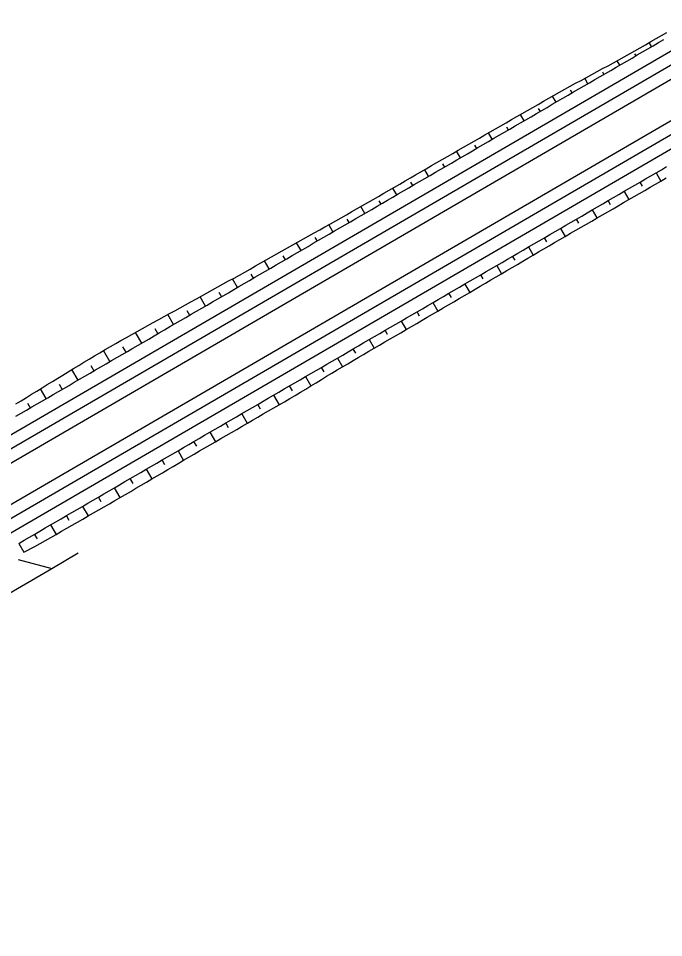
# Model space of a CAD drawing. Extents: x 6503541 to 6503743, y 5888004 to 5888145.
# Drawn here: x 6503577.133 to 6503578.394, y 5888025.739 to 5888027.534 of the extents above; entities that cross this region are included whole.
import ezdxf

# ---------------------------------------------------------------- set-up
doc = ezdxf.new("R2010")
doc.units = 0
doc.layers.add('12', color=7, linetype='Continuous')

msp = doc.modelspace()

# ---------------------------------------------------------------- linework, layer by layer
at = {"layer": '12'}
for p, q in [((6503577.0222, 5888026.665), (6503581.2455, 5888029.12)), ((6503569.2748, 5888022.1337), (6503581.2576, 5888029.0992)), ((6503569.2869, 5888022.113), (6503581.2696, 5888029.0785)), ((6503569.3219, 5888022.0528), (6503581.3046, 5888029.0183)), ((6503569.3339, 5888022.0321), (6503581.3167, 5888028.9976)), ((6503577.1061, 5888026.5222), (6503581.3287, 5888028.9768)), ((6503578.3703, 5888027.4786), (6503578.3657, 5888027.4866)), ((6503578.3368, 5888027.4647), (6503578.3392, 5888027.4605)), ((6503578.3081, 5888027.4424), (6503578.303, 5888027.4511)), ((6503578.2742, 5888027.4291), (6503578.2769, 5888027.4243)), ((6503578.2458, 5888027.4062), (6503578.2398, 5888027.4167)), ((6503578.2114, 5888027.3939), (6503578.2147, 5888027.3882)), ((6503578.1836, 5888027.3701), (6503578.1767, 5888027.382)), ((6503578.1489, 5888027.358), (6503578.1525, 5888027.352)), ((6503578.1213, 5888027.3339), (6503578.1142, 5888027.3461)), ((6503578.0866, 5888027.322), (6503578.0902, 5888027.3158)), ((6503578.0591, 5888027.2977), (6503578.0518, 5888027.3102)), ((6503578.0243, 5888027.286), (6503578.028, 5888027.2796)), ((6503577.9968, 5888027.2615), (6503577.9894, 5888027.2743)), ((6503577.962, 5888027.2499), (6503577.9657, 5888027.2434)), ((6503577.9346, 5888027.2253), (6503577.927, 5888027.2383)), ((6503578.3789, 5888027.2321), (6503578.3883, 5888027.216)), ((6503577.8996, 5888027.2138), (6503577.9035, 5888027.2072)), ((6503578.3525, 5888027.2059), (6503578.3478, 5888027.214)), ((6503577.8723, 5888027.1891), (6503577.8646, 5888027.2024)), ((6503578.3167, 5888027.1959), (6503578.3261, 5888027.1798)), ((6503577.8373, 5888027.1777), (6503577.8412, 5888027.1711)), ((6503578.2902, 5888027.1699), (6503578.2856, 5888027.1779)), ((6503577.8101, 5888027.153), (6503577.8023, 5888027.1664)), ((6503578.2544, 5888027.1598), (6503578.2636, 5888027.144)), ((6503577.775, 5888027.1418), (6503577.779, 5888027.1349)), ((6503578.2279, 5888027.1339), (6503578.2233, 5888027.1417)), ((6503577.7478, 5888027.1168), (6503577.7396, 5888027.131)), ((6503578.1922, 5888027.1236), (6503578.2013, 5888027.108)), ((6503577.7125, 5888027.106), (6503577.7167, 5888027.0987)), ((6503578.1656, 5888027.0976), (6503578.1611, 5888027.1055)), ((6503577.6856, 5888027.0806), (6503577.6769, 5888027.0956)), ((6503578.1299, 5888027.0874), (6503578.1391, 5888027.0716)), ((6503577.65, 5888027.0702), (6503577.6545, 5888027.0625)), ((6503578.1035, 5888027.0613), (6503578.0988, 5888027.0693)), ((6503577.6233, 5888027.0444), (6503577.6142, 5888027.0602)), ((6503578.0677, 5888027.0512), (6503578.0771, 5888027.0351)), ((6503577.5611, 5888027.0082), (6503577.5514, 5888027.0249)), ((6503577.5875, 5888027.0344), (6503577.5922, 5888027.0263)), ((6503578.0413, 5888027.025), (6503578.0366, 5888027.0331)), ((6503578.0054, 5888027.015), (6503578.015, 5888026.9986)), ((6503577.4989, 5888026.972), (6503577.4883, 5888026.9901)), ((6503577.5249, 5888026.9988), (6503577.53, 5888026.9901)), ((6503577.9791, 5888026.9887), (6503577.9743, 5888026.9969)), ((6503577.9432, 5888026.9788), (6503577.9529, 5888026.9622)), ((6503577.4366, 5888026.9359), (6503577.4253, 5888026.9554)), ((6503577.4623, 5888026.9634), (6503577.4677, 5888026.954)), ((6503577.9169, 5888026.9524), (6503577.9121, 5888026.9607)), ((6503577.881, 5888026.9427), (6503577.8907, 5888026.9259)), ((6503577.3744, 5888026.8997), (6503577.3622, 5888026.9206)), ((6503577.3996, 5888026.9279), (6503577.4055, 5888026.9178)), ((6503577.8547, 5888026.9162), (6503577.8498, 5888026.9246)), ((6503577.8187, 5888026.9065), (6503577.8285, 5888026.8896)), ((6503577.3121, 5888026.8635), (6503577.2996, 5888026.885)), ((6503577.337, 5888026.8924), (6503577.3432, 5888026.8816)), ((6503577.7925, 5888026.8799), (6503577.7876, 5888026.8884)), ((6503577.7565, 5888026.8703), (6503577.7663, 5888026.8533)), ((6503577.2499, 5888026.8273), (6503577.2379, 5888026.8479)), ((6503577.2748, 5888026.856), (6503577.281, 5888026.8454)), ((6503577.7304, 5888026.8435), (6503577.7253, 5888026.8522)), ((6503577.6942, 5888026.8341), (6503577.7047, 5888026.816)), ((6503577.1876, 5888026.7911), (6503577.1764, 5888026.8104)), ((6503577.2129, 5888026.8192), (6503577.2187, 5888026.8092)), ((6503577.6686, 5888026.8066), (6503577.6631, 5888026.816)), ((6503577.632, 5888026.7979), (6503577.6429, 5888026.7792)), ((6503577.1511, 5888026.7823), (6503577.1565, 5888026.773)), ((6503577.6063, 5888026.7705), (6503577.6008, 5888026.7798)), ((6503577.5697, 5888026.7617), (6503577.5805, 5888026.7431)), ((6503577.544, 5888026.7344), (6503577.5386, 5888026.7436)), ((6503577.5075, 5888026.7256), (6503577.5182, 5888026.707)), ((6503577.4818, 5888026.6982), (6503577.4763, 5888026.7075)), ((6503577.4452, 5888026.6894), (6503577.4561, 5888026.6706)), ((6503577.4196, 5888026.6619), (6503577.4141, 5888026.6713)), ((6503577.383, 5888026.6532), (6503577.394, 5888026.6342)), ((6503577.3574, 5888026.6255), (6503577.3519, 5888026.6351)), ((6503577.3207, 5888026.617), (6503577.3318, 5888026.5979)), ((6503577.2951, 5888026.5894), (6503577.2896, 5888026.5989)), ((6503577.2585, 5888026.5808), (6503577.2694, 5888026.562)), ((6503577.2328, 5888026.5534), (6503577.2274, 5888026.5627)), ((6503577.1962, 5888026.5446), (6503577.207, 5888026.526)), ((6503577.1704, 5888026.5174), (6503577.1651, 5888026.5265)), ((6503577.134, 5888026.5084), (6503577.1441, 5888026.4911)), ((6503577.1985, 5888026.4596), (6503577.2503, 5888026.4898)), ((6503577.1327, 5888026.4768), (6503577.1985, 5888026.4596)), ((6503577.0223, 5888026.3567), (6503577.1985, 5888026.4596))]:
    msp.add_line(p, q, dxfattribs=at)
for points in [[(6503577.1284, 5888026.7808), (6503577.1386, 5888026.7871), (6503577.1489, 5888026.7934), (6503577.1591, 5888026.7997), (6503577.1693, 5888026.806), (6503577.1795, 5888026.8123), (6503577.1898, 5888026.8186), (6503577.2, 5888026.8248), (6503577.2103, 5888026.8311), (6503577.2205, 5888026.8373), (6503577.2308, 5888026.8435), (6503577.241, 5888026.8498), (6503577.2512, 5888026.856), (6503577.2615, 5888026.8623), (6503577.2717, 5888026.8685), (6503577.2821, 5888026.8747), (6503577.2924, 5888026.8807), (6503577.3028, 5888026.8868), (6503577.3131, 5888026.8929), (6503577.3235, 5888026.8989), (6503577.3338, 5888026.905), (6503577.3443, 5888026.9108), (6503577.3549, 5888026.9166), (6503577.3654, 5888026.9224), (6503577.3759, 5888026.9282), (6503577.3864, 5888026.934), (6503577.3969, 5888026.9398), (6503577.4074, 5888026.9455), (6503577.4179, 5888026.9513), (6503577.4284, 5888026.9571), (6503577.439, 5888026.9629), (6503577.4495, 5888026.9687), (6503577.46, 5888026.9745), (6503577.4705, 5888026.9803), (6503577.481, 5888026.9861), (6503577.4915, 5888026.9919), (6503577.502, 5888026.9977), (6503577.5125, 5888027.0035), (6503577.5231, 5888027.0093), (6503577.5336, 5888027.0151), (6503577.5441, 5888027.0209), (6503577.5546, 5888027.0267), (6503577.5651, 5888027.0325), (6503577.5755, 5888027.0384), (6503577.586, 5888027.0443), (6503577.5964, 5888027.0502), (6503577.6069, 5888027.0561), (6503577.6173, 5888027.062), (6503577.6278, 5888027.0679), (6503577.6382, 5888027.0738), (6503577.6487, 5888027.0797), (6503577.6591, 5888027.0856), (6503577.6696, 5888027.0915), (6503577.6801, 5888027.0974), (6503577.6905, 5888027.1033), (6503577.701, 5888027.1092), (6503577.7114, 5888027.1151), (6503577.7219, 5888027.121), (6503577.7323, 5888027.1269), (6503577.7428, 5888027.1327), (6503577.7532, 5888027.1386), (6503577.7637, 5888027.1445), (6503577.7741, 5888027.1504), (6503577.7846, 5888027.1563), (6503577.795, 5888027.1622), (6503577.8055, 5888027.1682), (6503577.8158, 5888027.1742), (6503577.8262, 5888027.1802), (6503577.8366, 5888027.1862), (6503577.847, 5888027.1922), (6503577.8574, 5888027.1982), (6503577.8678, 5888027.2042), (6503577.8782, 5888027.2102), (6503577.8886, 5888027.2162), (6503577.899, 5888027.2222), (6503577.9094, 5888027.2282), (6503577.9198, 5888027.2342), (6503577.9302, 5888027.2402), (6503577.9406, 5888027.2462), (6503577.951, 5888027.2522), (6503577.9614, 5888027.2581), (6503577.9717, 5888027.2641), (6503577.9821, 5888027.2701), (6503577.9925, 5888027.2761), (6503578.0029, 5888027.2821), (6503578.0133, 5888027.2881), (6503578.0237, 5888027.2941), (6503578.0341, 5888027.3001), (6503578.0445, 5888027.3061), (6503578.0549, 5888027.312), (6503578.0654, 5888027.318), (6503578.0758, 5888027.324), (6503578.0862, 5888027.33), (6503578.0966, 5888027.336), (6503578.107, 5888027.3419), (6503578.1174, 5888027.3479), (6503578.1278, 5888027.3539), (6503578.1382, 5888027.3599), (6503578.1486, 5888027.3658), (6503578.159, 5888027.3718), (6503578.1694, 5888027.3778), (6503578.1798, 5888027.3838), (6503578.1902, 5888027.3897), (6503578.2007, 5888027.3956), (6503578.2113, 5888027.4013), (6503578.2218, 5888027.407), (6503578.2324, 5888027.4127), (6503578.243, 5888027.4184), (6503578.2535, 5888027.4241), (6503578.2641, 5888027.4298), (6503578.2746, 5888027.4356), (6503578.2852, 5888027.4413), (6503578.2957, 5888027.447), (6503578.3062, 5888027.4529), (6503578.3166, 5888027.4588), (6503578.3271, 5888027.4647), (6503578.3375, 5888027.4706), (6503578.348, 5888027.4765), (6503578.3584, 5888027.4824), (6503578.3689, 5888027.4883), (6503578.3793, 5888027.4943), (6503578.3898, 5888027.5002), (6503578.4002, 5888027.5061)], [(6503577.1285, 5888026.7568), (6503577.1389, 5888026.7628), (6503577.1493, 5888026.7688), (6503577.1596, 5888026.7749), (6503577.17, 5888026.7809), (6503577.1804, 5888026.7869), (6503577.1908, 5888026.793), (6503577.2011, 5888026.799), (6503577.2115, 5888026.805), (6503577.2219, 5888026.811), (6503577.2323, 5888026.8171), (6503577.2426, 5888026.8231), (6503577.253, 5888026.8291), (6503577.2634, 5888026.8352), (6503577.2738, 5888026.8412), (6503577.2841, 5888026.8472), (6503577.2945, 5888026.8533), (6503577.3049, 5888026.8593), (6503577.3153, 5888026.8653), (6503577.3256, 5888026.8713), (6503577.336, 5888026.8774), (6503577.3464, 5888026.8834), (6503577.3568, 5888026.8894), (6503577.3671, 5888026.8955), (6503577.3775, 5888026.9015), (6503577.3879, 5888026.9075), (6503577.3983, 5888026.9136), (6503577.4086, 5888026.9196), (6503577.419, 5888026.9256), (6503577.4294, 5888026.9317), (6503577.4398, 5888026.9377), (6503577.4501, 5888026.9437), (6503577.4605, 5888026.9497), (6503577.4709, 5888026.9558), (6503577.4812, 5888026.9618), (6503577.4916, 5888026.9678), (6503577.502, 5888026.9739), (6503577.5124, 5888026.9799), (6503577.5227, 5888026.9859), (6503577.5331, 5888026.992), (6503577.5435, 5888026.998), (6503577.5539, 5888027.004), (6503577.5642, 5888027.0101), (6503577.5746, 5888027.0161), (6503577.585, 5888027.0221), (6503577.5954, 5888027.0281), (6503577.6057, 5888027.0342), (6503577.6161, 5888027.0402), (6503577.6265, 5888027.0462), (6503577.6369, 5888027.0523), (6503577.6472, 5888027.0583), (6503577.6576, 5888027.0643), (6503577.668, 5888027.0704), (6503577.6784, 5888027.0764), (6503577.6887, 5888027.0824), (6503577.6991, 5888027.0885), (6503577.7095, 5888027.0945), (6503577.7199, 5888027.1005), (6503577.7302, 5888027.1065), (6503577.7406, 5888027.1126), (6503577.751, 5888027.1186), (6503577.7614, 5888027.1246), (6503577.7717, 5888027.1307), (6503577.7821, 5888027.1367), (6503577.7925, 5888027.1427), (6503577.8029, 5888027.1488), (6503577.8132, 5888027.1548), (6503577.8236, 5888027.1608), (6503577.834, 5888027.1669), (6503577.8444, 5888027.1729), (6503577.8547, 5888027.1789), (6503577.8651, 5888027.1849), (6503577.8755, 5888027.191), (6503577.8859, 5888027.197), (6503577.8962, 5888027.203), (6503577.9066, 5888027.2091), (6503577.917, 5888027.2151), (6503577.9274, 5888027.2211), (6503577.9377, 5888027.2272), (6503577.9481, 5888027.2332), (6503577.9585, 5888027.2392), (6503577.9689, 5888027.2452), (6503577.9792, 5888027.2513), (6503577.9896, 5888027.2573), (6503578, 5888027.2633), (6503578.0104, 5888027.2694), (6503578.0207, 5888027.2754), (6503578.0311, 5888027.2814), (6503578.0415, 5888027.2875), (6503578.0518, 5888027.2935), (6503578.0622, 5888027.2995), (6503578.0726, 5888027.3056), (6503578.083, 5888027.3116), (6503578.0933, 5888027.3176), (6503578.1037, 5888027.3236), (6503578.1141, 5888027.3297), (6503578.1245, 5888027.3357), (6503578.1348, 5888027.3417), (6503578.1452, 5888027.3478), (6503578.1556, 5888027.3538), (6503578.166, 5888027.3598), (6503578.1763, 5888027.3659), (6503578.1867, 5888027.3719), (6503578.1971, 5888027.3779), (6503578.2075, 5888027.384), (6503578.2178, 5888027.39), (6503578.2282, 5888027.396), (6503578.2386, 5888027.402), (6503578.249, 5888027.4081), (6503578.2593, 5888027.4141), (6503578.2697, 5888027.4201), (6503578.2801, 5888027.4262), (6503578.2905, 5888027.4322), (6503578.3008, 5888027.4382), (6503578.3112, 5888027.4443), (6503578.3216, 5888027.4503), (6503578.332, 5888027.4563), (6503578.3423, 5888027.4624), (6503578.3527, 5888027.4684), (6503578.3631, 5888027.4744), (6503578.3735, 5888027.4804), (6503578.3838, 5888027.4865), (6503578.3942, 5888027.4925)], [(6503577.134, 5888026.5084), (6503577.134, 5888026.5085), (6503577.1444, 5888026.5145), (6503577.1548, 5888026.5205), (6503577.1652, 5888026.5266), (6503577.1755, 5888026.5326), (6503577.1859, 5888026.5386), (6503577.1963, 5888026.5447), (6503577.2067, 5888026.5507), (6503577.217, 5888026.5567), (6503577.2274, 5888026.5628), (6503577.2378, 5888026.5688), (6503577.2482, 5888026.5748), (6503577.2585, 5888026.5808), (6503577.2689, 5888026.5869), (6503577.2793, 5888026.5929), (6503577.2897, 5888026.5989), (6503577.3, 5888026.605), (6503577.3104, 5888026.611), (6503577.3208, 5888026.617), (6503577.3312, 5888026.6231), (6503577.3415, 5888026.6291), (6503577.3519, 5888026.6351), (6503577.3623, 5888026.6412), (6503577.3727, 5888026.6472), (6503577.383, 5888026.6532), (6503577.3934, 5888026.6592), (6503577.4038, 5888026.6653), (6503577.4142, 5888026.6713), (6503577.4245, 5888026.6773), (6503577.4349, 5888026.6834), (6503577.4453, 5888026.6894), (6503577.4557, 5888026.6954), (6503577.466, 5888026.7015), (6503577.4764, 5888026.7075), (6503577.4868, 5888026.7135), (6503577.4971, 5888026.7196), (6503577.5075, 5888026.7256), (6503577.5179, 5888026.7316), (6503577.5283, 5888026.7376), (6503577.5386, 5888026.7437), (6503577.549, 5888026.7497), (6503577.5594, 5888026.7557), (6503577.5698, 5888026.7618), (6503577.5801, 5888026.7678), (6503577.5905, 5888026.7738), (6503577.6009, 5888026.7799), (6503577.6113, 5888026.7859), (6503577.6216, 5888026.7919), (6503577.632, 5888026.798), (6503577.6424, 5888026.804), (6503577.6528, 5888026.81), (6503577.6631, 5888026.816), (6503577.6735, 5888026.8221), (6503577.6839, 5888026.8281), (6503577.6943, 5888026.8341), (6503577.7046, 5888026.8402), (6503577.715, 5888026.8462), (6503577.7254, 5888026.8522), (6503577.7358, 5888026.8583), (6503577.7461, 5888026.8643), (6503577.7565, 5888026.8703), (6503577.7669, 5888026.8763), (6503577.7773, 5888026.8824), (6503577.7876, 5888026.8884), (6503577.798, 5888026.8944), (6503577.8084, 5888026.9005), (6503577.8188, 5888026.9065), (6503577.8291, 5888026.9125), (6503577.8395, 5888026.9186), (6503577.8499, 5888026.9246), (6503577.8603, 5888026.9306), (6503577.8706, 5888026.9367), (6503577.881, 5888026.9427), (6503577.8914, 5888026.9487), (6503577.9018, 5888026.9547), (6503577.9121, 5888026.9608), (6503577.9225, 5888026.9668), (6503577.9329, 5888026.9728), (6503577.9433, 5888026.9789), (6503577.9536, 5888026.9849), (6503577.964, 5888026.9909), (6503577.9744, 5888026.997), (6503577.9848, 5888027.003), (6503577.9951, 5888027.009), (6503578.0055, 5888027.0151), (6503578.0159, 5888027.0211), (6503578.0263, 5888027.0271), (6503578.0366, 5888027.0331), (6503578.047, 5888027.0392), (6503578.0574, 5888027.0452), (6503578.0677, 5888027.0512), (6503578.0781, 5888027.0573), (6503578.0885, 5888027.0633), (6503578.0989, 5888027.0693), (6503578.1092, 5888027.0754), (6503578.1196, 5888027.0814), (6503578.13, 5888027.0874), (6503578.1404, 5888027.0935), (6503578.1507, 5888027.0995), (6503578.1611, 5888027.1055), (6503578.1715, 5888027.1115), (6503578.1819, 5888027.1176), (6503578.1922, 5888027.1236), (6503578.2026, 5888027.1296), (6503578.213, 5888027.1357), (6503578.2234, 5888027.1417), (6503578.2337, 5888027.1477), (6503578.2441, 5888027.1538), (6503578.2545, 5888027.1598), (6503578.2649, 5888027.1658), (6503578.2752, 5888027.1719), (6503578.2856, 5888027.1779), (6503578.296, 5888027.1839), (6503578.3064, 5888027.1899), (6503578.3167, 5888027.196), (6503578.3271, 5888027.202), (6503578.3375, 5888027.208), (6503578.3479, 5888027.2141), (6503578.3582, 5888027.2201), (6503578.3686, 5888027.2261), (6503578.379, 5888027.2322), (6503578.3894, 5888027.2382), (6503578.3997, 5888027.2442)], [(6503577.1441, 5888026.4911), (6503577.1652, 5888026.5026), (6503577.1757, 5888026.5084), (6503577.1863, 5888026.5141), (6503577.1967, 5888026.5201), (6503577.2071, 5888026.5261), (6503577.2175, 5888026.5321), (6503577.2279, 5888026.5381), (6503577.2383, 5888026.544), (6503577.2487, 5888026.55), (6503577.2591, 5888026.556), (6503577.2695, 5888026.562), (6503577.2799, 5888026.568), (6503577.2903, 5888026.574), (6503577.3007, 5888026.58), (6503577.3111, 5888026.586), (6503577.3215, 5888026.592), (6503577.3319, 5888026.5979), (6503577.3423, 5888026.6039), (6503577.3527, 5888026.6099), (6503577.363, 5888026.616), (6503577.3734, 5888026.6221), (6503577.3837, 5888026.6282), (6503577.3941, 5888026.6342), (6503577.4044, 5888026.6403), (6503577.4148, 5888026.6464), (6503577.4251, 5888026.6525), (6503577.4355, 5888026.6585), (6503577.4458, 5888026.6646), (6503577.4562, 5888026.6707), (6503577.4665, 5888026.6768), (6503577.4769, 5888026.6828), (6503577.4872, 5888026.6889), (6503577.4976, 5888026.695), (6503577.5079, 5888026.701), (6503577.5183, 5888026.7071), (6503577.5287, 5888026.7131), (6503577.5391, 5888026.7191), (6503577.5494, 5888026.7251), (6503577.5598, 5888026.7311), (6503577.5702, 5888026.7371), (6503577.5806, 5888026.7431), (6503577.591, 5888026.7491), (6503577.6014, 5888026.7552), (6503577.6118, 5888026.7612), (6503577.6221, 5888026.7672), (6503577.6325, 5888026.7732), (6503577.6429, 5888026.7792), (6503577.6533, 5888026.7852), (6503577.6637, 5888026.7912), (6503577.6741, 5888026.7972), (6503577.6843, 5888026.8035), (6503577.6946, 5888026.8098), (6503577.7048, 5888026.816), (6503577.715, 5888026.8223), (6503577.7253, 5888026.8286), (6503577.7355, 5888026.8348), (6503577.7458, 5888026.841), (6503577.7561, 5888026.8472), (6503577.7664, 5888026.8533), (6503577.7767, 5888026.8594), (6503577.7871, 5888026.8655), (6503577.7974, 5888026.8715), (6503577.8078, 5888026.8776), (6503577.8182, 5888026.8836), (6503577.8285, 5888026.8897), (6503577.8389, 5888026.8957), (6503577.8493, 5888026.9018), (6503577.8596, 5888026.9078), (6503577.87, 5888026.9139), (6503577.8804, 5888026.9199), (6503577.8907, 5888026.9259), (6503577.9011, 5888026.932), (6503577.9115, 5888026.938), (6503577.9218, 5888026.9441), (6503577.9322, 5888026.9501), (6503577.9426, 5888026.9562), (6503577.9529, 5888026.9622), (6503577.9633, 5888026.9683), (6503577.9736, 5888026.9744), (6503577.984, 5888026.9804), (6503577.9943, 5888026.9865), (6503578.0047, 5888026.9926), (6503578.015, 5888026.9987), (6503578.0254, 5888027.0048), (6503578.0357, 5888027.0108), (6503578.0461, 5888027.0169), (6503578.0564, 5888027.023), (6503578.0668, 5888027.0291), (6503578.0771, 5888027.0351), (6503578.0875, 5888027.0412), (6503578.0978, 5888027.0473), (6503578.1082, 5888027.0534), (6503578.1185, 5888027.0594), (6503578.1288, 5888027.0655), (6503578.1392, 5888027.0716), (6503578.1495, 5888027.0777), (6503578.1599, 5888027.0837), (6503578.1703, 5888027.0898), (6503578.1806, 5888027.0959), (6503578.191, 5888027.1019), (6503578.2013, 5888027.108), (6503578.2117, 5888027.1141), (6503578.222, 5888027.1201), (6503578.2324, 5888027.1261), (6503578.2429, 5888027.132), (6503578.2533, 5888027.138), (6503578.2637, 5888027.144), (6503578.2741, 5888027.15), (6503578.2845, 5888027.156), (6503578.2949, 5888027.1619), (6503578.3053, 5888027.1679), (6503578.3157, 5888027.1739), (6503578.3261, 5888027.1799), (6503578.3365, 5888027.1858), (6503578.3469, 5888027.1918), (6503578.3573, 5888027.1978), (6503578.3677, 5888027.2039), (6503578.378, 5888027.21), (6503578.3883, 5888027.2161), (6503578.3987, 5888027.2222)]]:
    msp.add_lwpolyline(points, dxfattribs=at)

doc.saveas('drawing.dxf')
